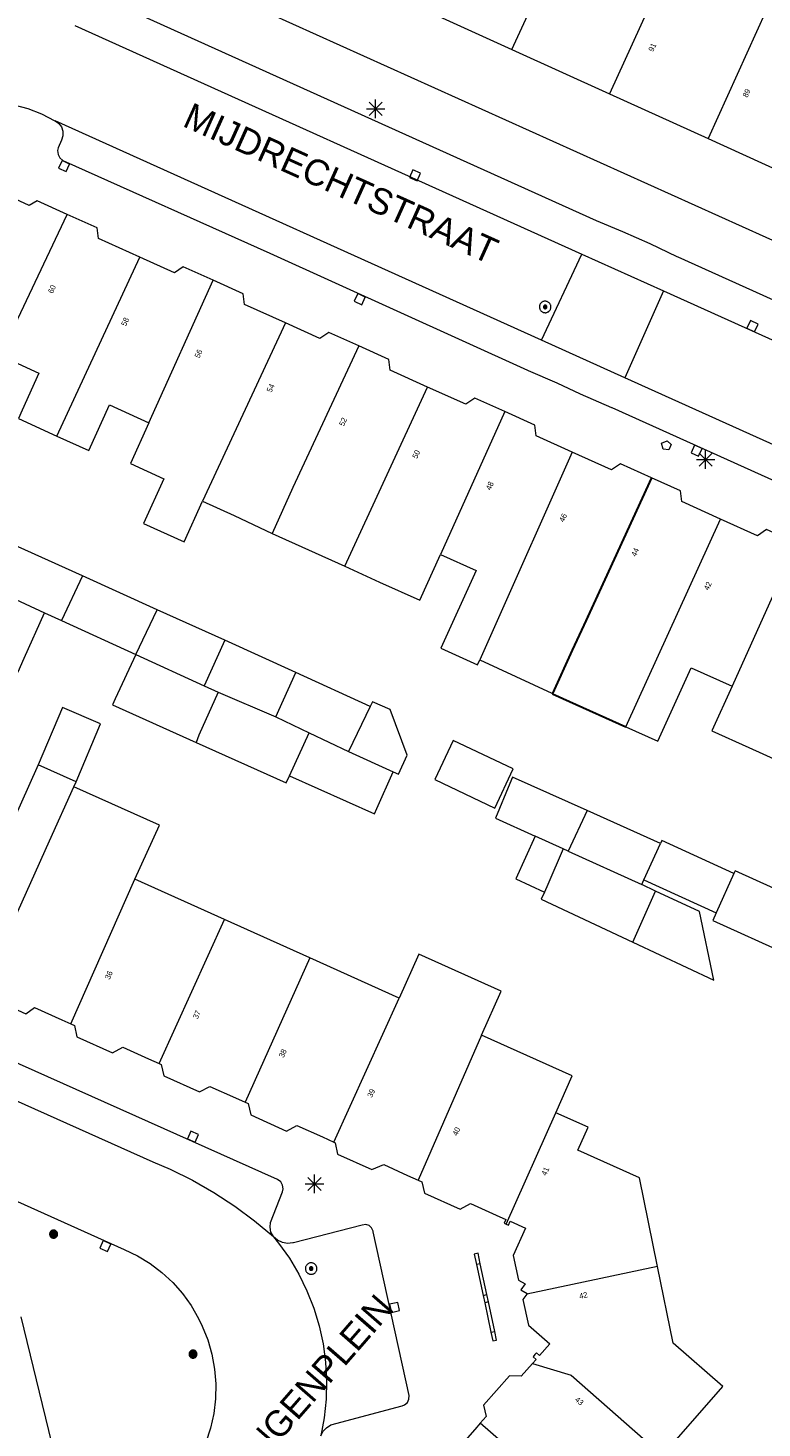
# Model space of a CAD drawing. Header units: metres. Extents: x 135779 to 137489, y 452643 to 455118.
# Tile 317 of 489: x 136441 to 136481, y 454115 to 454191. Entities that reach past the tile are written whole.
import ezdxf
from ezdxf.enums import TextEntityAlignment as Align

# ---------------------------------------------------------------- set-up
doc = ezdxf.new("R2010")
doc.units = ezdxf.units.M
doc.linetypes.add('DGN_Style_3', pattern=[78.572352, 56.123108, -22.449243])
for name, color, linetype, lineweight in [('KTop_NAR_Huisnummer (t)', 7, 'Continuous', 13), ('KTop_NAR_Huisnummer tijdelijk (t)', 7, 'Continuous', 13), ('KTop_ORL_Weg_Straatnaam (t)', 7, 'Continuous', 13), ('KTop_PAL_Lichtmast', 40, 'Continuous', 13), ('KTop_PND_Grondvlaksituatie van BAG-pand [tachy]', 1, 'Continuous', 13), ('KTop_PND_Pandscheiding', 40, 'Continuous', 13), ('KTop_PND_Voorlopige_pandgeometrie', 1, 'DGN_Style_3', 30), ('KTop_PUT_Brandkraan of -put', 1, 'Continuous', 13), ('KTop_PUT_Inspectie- of rioolput', 15, 'Continuous', 13), ('KTop_PUT_Kolk', 15, 'Continuous', 13), ('KTop_SHD_Muur', 15, 'Continuous', 13), ('KTop_VGO_Boom', 92, 'Continuous', 13), ('KTop_WGD_Rijbaan_Lokale weg', 251, 'Continuous', 13), ('KTop_WGD_Rijbaan_Lokale weg_verkeersdrempel', 40, 'Continuous', 13), ('KTop_WGD_Voetpad', 251, 'Continuous', 13)]:
    doc.layers.add(name, color=color, linetype=linetype, lineweight=lineweight)
doc.styles.add('Style-ROVU', font='ROVU.shx')
doc.styles.add('Style-ROVUCURSIEF', font='ROVUCURSIEF.shx')

# ---------------------------------------------------------------- blocks, each defined once
blk = doc.blocks.new('PAL_Lichtmast')
at = {"layer": 'KTop_PAL_Lichtmast'}
for p, q in [((-0.354, -0.354), (0.354, 0.354)), ((0.354, -0.354), (-0.354, 0.354)), ((0, -0.5), (0, 0.5)), ((-0.5, 0), (0.5, 0))]:
    blk.add_line(p, q, dxfattribs=at)
blk = doc.blocks.new('PUT_Brandkraan_of_-put')
at = {"layer": 'KTop_PUT_Brandkraan of -put'}
for p, q in [((-0.25, 0.034), (0, 0.25)), ((-0.158, -0.25), (-0.25, 0.034)), ((0, 0.25), (0.25, 0.033)), ((0.25, 0.033), (0.158, -0.25)), ((0.158, -0.25), (-0.158, -0.25))]:
    blk.add_line(p, q, dxfattribs=at)
blk = doc.blocks.new('PUT_Inspectie-_of_rioolput')
at = {"layer": 'KTop_PUT_Inspectie- of rioolput', "flags": 128}
for points in [[(0.31, 0), (0.308, 0.032), (0.303, 0.064), (0.294, 0.095), (0.283, 0.126), (0.268, 0.155), (0.25, 0.182), (0.23, 0.207), (0.207, 0.23), (0.182, 0.25), (0.154, 0.268), (0.126, 0.283), (0.095, 0.294), (0.064, 0.303), (0.032, 0.308), (0, 0.309), (-0.032, 0.308), (-0.064, 0.303), (-0.096, 0.294), (-0.126, 0.283), (-0.155, 0.268), (-0.182, 0.25), (-0.207, 0.23), (-0.23, 0.207), (-0.25, 0.182), (-0.268, 0.154), (-0.283, 0.126), (-0.294, 0.095), (-0.303, 0.064), (-0.308, 0.032), (-0.309, 0), (-0.308, -0.032), (-0.303, -0.064), (-0.294, -0.096), (-0.283, -0.126), (-0.268, -0.155), (-0.25, -0.182), (-0.23, -0.207), (-0.207, -0.23), (-0.182, -0.25), (-0.155, -0.268), (-0.126, -0.283), (-0.096, -0.294), (-0.064, -0.303), (-0.032, -0.308), (0, -0.309), (0.032, -0.308), (0.064, -0.303), (0.095, -0.294), (0.126, -0.283), (0.155, -0.268), (0.182, -0.25), (0.207, -0.23), (0.23, -0.207), (0.25, -0.182), (0.268, -0.155), (0.283, -0.126), (0.294, -0.096), (0.303, -0.064), (0.308, -0.032), (0.31, 0)], [(0.095, 0), (0.094, 0.009), (0.092, 0.019), (0.09, 0.029), (0.086, 0.038), (0.082, 0.047), (0.076, 0.055), (0.07, 0.063), (0.063, 0.07), (0.055, 0.076), (0.047, 0.082), (0.038, 0.086), (0.029, 0.09), (0.019, 0.092), (0.009, 0.094), (0, 0.094), (-0.01, 0.094), (-0.02, 0.092), (-0.029, 0.09), (-0.039, 0.086), (-0.048, 0.082), (-0.056, 0.076), (-0.064, 0.07), (-0.071, 0.063), (-0.077, 0.055), (-0.082, 0.047), (-0.087, 0.038), (-0.09, 0.029), (-0.093, 0.019), (-0.094, 0.009), (-0.095, 0), (-0.094, -0.01), (-0.093, -0.02), (-0.09, -0.029), (-0.087, -0.039), (-0.082, -0.048), (-0.077, -0.056), (-0.071, -0.064), (-0.064, -0.071), (-0.056, -0.077), (-0.047, -0.082), (-0.039, -0.087), (-0.029, -0.09), (-0.02, -0.093), (-0.01, -0.094), (0, -0.095), (0.009, -0.094), (0.019, -0.093), (0.029, -0.09), (0.038, -0.087), (0.047, -0.082), (0.055, -0.077), (0.063, -0.071), (0.07, -0.064), (0.076, -0.056), (0.082, -0.047), (0.086, -0.039), (0.09, -0.029), (0.092, -0.02), (0.094, -0.01), (0.095, 0)], [(0.035, 0), (0.034, 0.003), (0.034, 0.007), (0.033, 0.01), (0.031, 0.014), (0.03, 0.017), (0.028, 0.02), (0.026, 0.023), (0.023, 0.026), (0.02, 0.028), (0.017, 0.03), (0.014, 0.031), (0.01, 0.033), (0.007, 0.034), (0.003, 0.034), (0, 0.034), (-0.004, 0.034), (-0.007, 0.034), (-0.011, 0.033), (-0.014, 0.031), (-0.018, 0.03), (-0.021, 0.028), (-0.023, 0.026), (-0.026, 0.023), (-0.028, 0.02), (-0.03, 0.017), (-0.032, 0.014), (-0.033, 0.01), (-0.034, 0.007), (-0.035, 0.003), (-0.035, 0), (-0.035, -0.004), (-0.034, -0.007), (-0.033, -0.011), (-0.032, -0.014), (-0.03, -0.018), (-0.028, -0.021), (-0.026, -0.023), (-0.023, -0.026), (-0.021, -0.028), (-0.017, -0.03), (-0.014, -0.032), (-0.011, -0.033), (-0.007, -0.034), (-0.004, -0.035), (0, -0.035), (0.003, -0.035), (0.007, -0.034), (0.01, -0.033), (0.014, -0.032), (0.017, -0.03), (0.02, -0.028), (0.023, -0.026), (0.026, -0.023), (0.028, -0.021), (0.03, -0.017), (0.031, -0.014), (0.033, -0.011), (0.034, -0.007), (0.034, -0.004), (0.035, 0)], [(0.01, 0.02), (0.007, 0.02), (0.005, 0.021), (0.003, 0.022), (0.001, 0.022), (-0.001, 0.022), (-0.004, 0.022), (-0.006, 0.021), (-0.008, 0.02), (-0.01, 0.019), (-0.012, 0.018), (-0.014, 0.017), (-0.016, 0.015), (-0.017, 0.013), (-0.019, 0.012), (-0.02, 0.009), (-0.021, 0.007), (-0.022, 0.005), (-0.022, 0.003), (-0.022, 0.001), (-0.022, -0.001), (-0.022, -0.004), (-0.022, -0.006), (-0.021, -0.008), (-0.02, -0.01), (-0.019, -0.012), (-0.017, -0.014), (-0.016, -0.016), (-0.014, -0.017), (-0.012, -0.019), (-0.01, -0.02), (-0.008, -0.021), (-0.006, -0.022), (-0.003, -0.022), (-0.001, -0.022), (0.001, -0.022), (0.003, -0.022), (0.005, -0.022), (0.008, -0.021), (0.01, -0.02), (0.012, -0.019), (0.014, -0.017), (0.015, -0.016), (0.017, -0.014), (0.018, -0.012), (0.02, -0.01), (0.02, -0.008), (0.021, -0.006), (0.022, -0.003), (0.022, -0.001), (0.022, 0.001), (0.022, 0.003), (0.021, 0.005), (0.02, 0.008), (0.019, 0.01), (0.018, 0.012), (0.017, 0.014), (0.015, 0.015), (0.013, 0.017), (0.012, 0.018), (0.01, 0.02)]]:
    blk.add_lwpolyline(points, dxfattribs=at)
blk = doc.blocks.new('PUT_Kolk')
at = {"layer": 'KTop_PUT_Kolk', "flags": 128}
blk.add_lwpolyline([(0.225, -0.225), (0.225, 0.225), (-0.225, 0.225), (-0.225, -0.225), (0.225, -0.225)], dxfattribs=at)
blk = doc.blocks.new('VGO_Boom')
at = {"layer": 'KTop_VGO_Boom', "flags": 128}
for points in [[(0.215, 0), (0.214, 0.022), (0.21, 0.045), (0.204, 0.066), (0.196, 0.087), (0.186, 0.108), (0.174, 0.126), (0.16, 0.144), (0.144, 0.16), (0.126, 0.174), (0.107, 0.186), (0.087, 0.196), (0.066, 0.204), (0.045, 0.21), (0.022, 0.214), (-0.001, 0.215), (-0.023, 0.214), (-0.045, 0.21), (-0.067, 0.204), (-0.088, 0.196), (-0.108, 0.186), (-0.127, 0.174), (-0.144, 0.16), (-0.16, 0.144), (-0.174, 0.126), (-0.187, 0.107), (-0.197, 0.087), (-0.205, 0.066), (-0.211, 0.045), (-0.214, 0.022), (-0.215, -0.001), (-0.214, -0.023), (-0.211, -0.045), (-0.205, -0.067), (-0.197, -0.088), (-0.187, -0.108), (-0.174, -0.127), (-0.16, -0.144), (-0.144, -0.16), (-0.127, -0.174), (-0.108, -0.187), (-0.088, -0.197), (-0.067, -0.205), (-0.045, -0.211), (-0.023, -0.214), (0, -0.215), (0.022, -0.214), (0.045, -0.211), (0.066, -0.205), (0.087, -0.197), (0.108, -0.187), (0.126, -0.174), (0.144, -0.16), (0.16, -0.144), (0.174, -0.127), (0.186, -0.108), (0.196, -0.088), (0.204, -0.067), (0.21, -0.045), (0.214, -0.023), (0.215, -0.001)], [(0.155, 0), (0.154, 0.016), (0.152, 0.032), (0.147, 0.048), (0.142, 0.063), (0.134, 0.078), (0.125, 0.091), (0.115, 0.104), (0.104, 0.115), (0.091, 0.125), (0.077, 0.134), (0.063, 0.142), (0.048, 0.147), (0.032, 0.152), (0.016, 0.154), (-0.001, 0.155), (-0.017, 0.154), (-0.033, 0.152), (-0.048, 0.147), (-0.064, 0.142), (-0.078, 0.134), (-0.092, 0.125), (-0.104, 0.115), (-0.116, 0.104), (-0.126, 0.091), (-0.135, 0.077), (-0.142, 0.063), (-0.148, 0.048), (-0.152, 0.032), (-0.155, 0.016), (-0.155, -0.001), (-0.155, -0.017), (-0.152, -0.033), (-0.148, -0.048), (-0.142, -0.064), (-0.135, -0.078), (-0.126, -0.092), (-0.116, -0.104), (-0.104, -0.116), (-0.092, -0.126), (-0.078, -0.135), (-0.064, -0.142), (-0.048, -0.148), (-0.033, -0.152), (-0.017, -0.155), (0, -0.155), (0.016, -0.155), (0.032, -0.152), (0.048, -0.148), (0.063, -0.142), (0.078, -0.135), (0.091, -0.126), (0.104, -0.116), (0.115, -0.104), (0.125, -0.092), (0.134, -0.078), (0.142, -0.064), (0.147, -0.048), (0.152, -0.033), (0.154, -0.017), (0.155, -0.001)], [(0.095, 0), (0.094, 0.01), (0.093, 0.02), (0.09, 0.029), (0.087, 0.039), (0.082, 0.048), (0.077, 0.056), (0.071, 0.064), (0.064, 0.071), (0.056, 0.077), (0.047, 0.082), (0.039, 0.087), (0.029, 0.09), (0.02, 0.093), (0.01, 0.094), (-0.001, 0.095), (-0.01, 0.094), (-0.02, 0.093), (-0.03, 0.09), (-0.039, 0.087), (-0.048, 0.082), (-0.056, 0.077), (-0.064, 0.071), (-0.071, 0.064), (-0.077, 0.056), (-0.083, 0.047), (-0.087, 0.039), (-0.091, 0.029), (-0.093, 0.02), (-0.095, 0.01), (-0.095, -0.001), (-0.095, -0.01), (-0.093, -0.02), (-0.091, -0.03), (-0.087, -0.039), (-0.083, -0.048), (-0.077, -0.056), (-0.071, -0.064), (-0.064, -0.071), (-0.056, -0.077), (-0.048, -0.083), (-0.039, -0.087), (-0.03, -0.091), (-0.02, -0.093), (-0.01, -0.095), (0, -0.095), (0.01, -0.095), (0.02, -0.093), (0.029, -0.091), (0.039, -0.087), (0.048, -0.083), (0.056, -0.077), (0.064, -0.071), (0.071, -0.064), (0.077, -0.056), (0.082, -0.048), (0.087, -0.039), (0.09, -0.03), (0.093, -0.02), (0.094, -0.01), (0.095, -0.001)], [(0.035, 0), (0.035, 0.004), (0.034, 0.007), (0.033, 0.011), (0.032, 0.014), (0.03, 0.018), (0.028, 0.021), (0.026, 0.023), (0.023, 0.026), (0.021, 0.028), (0.017, 0.03), (0.014, 0.032), (0.011, 0.033), (0.007, 0.034), (0.004, 0.035), (-0.001, 0.035), (-0.004, 0.035), (-0.008, 0.034), (-0.011, 0.033), (-0.015, 0.032), (-0.018, 0.03), (-0.021, 0.028), (-0.024, 0.026), (-0.027, 0.023), (-0.029, 0.021), (-0.031, 0.017), (-0.032, 0.014), (-0.034, 0.011), (-0.035, 0.007), (-0.035, 0.004), (-0.035, -0.001), (-0.035, -0.004), (-0.035, -0.008), (-0.034, -0.011), (-0.032, -0.015), (-0.031, -0.018), (-0.029, -0.021), (-0.027, -0.024), (-0.024, -0.027), (-0.021, -0.029), (-0.018, -0.031), (-0.015, -0.032), (-0.011, -0.034), (-0.008, -0.035), (-0.004, -0.035), (0, -0.035), (0.004, -0.035), (0.007, -0.035), (0.011, -0.034), (0.014, -0.032), (0.018, -0.031), (0.021, -0.029), (0.023, -0.027), (0.026, -0.024), (0.028, -0.021), (0.03, -0.018), (0.032, -0.015), (0.033, -0.011), (0.034, -0.008), (0.035, -0.004), (0.035, 0)]]:
    blk.add_lwpolyline(points, dxfattribs=at)

msp = doc.modelspace()

# ---------------------------------------------------------------- linework, layer by layer
at = {"layer": 'KTop_PND_Grondvlaksituatie van BAG-pand [tachy]', "flags": 128}
for points in [[(136462.094, 454191.673), (136467.231, 454189.343)], [(136467.231, 454189.343), (136472.484, 454186.961)], [(136472.484, 454186.961), (136477.785, 454184.557)], [(136477.785, 454184.557), (136482.701, 454182.327)], [(136443.306, 454180.482), (136441.693, 454181.209), (136441.263, 454180.966), (136439.077, 454181.958), (136436.217, 454175.656)], [(136447.21, 454178.175), (136444.988, 454179.177), (136444.92, 454179.755), (136443.306, 454180.482)], [(136451.159, 454176.944), (136449.55, 454177.669), (136449.071, 454177.337), (136447.21, 454178.175)], [(136455.042, 454174.647), (136452.835, 454175.641), (136452.768, 454176.219), (136451.159, 454176.944)], [(136458.993, 454173.413), (136457.38, 454174.14), (136456.901, 454173.809), (136455.042, 454174.647)], [(136462.69, 454171.199), (136460.674, 454172.108), (136460.607, 454172.686), (136458.993, 454173.413)], [(136439.718, 454172.886), (136441.788, 454171.951), (136440.887, 454169.957), (136440.681, 454169.501), (136442.758, 454168.563)], [(136466.841, 454169.877), (136465.228, 454170.604), (136464.748, 454170.272), (136462.69, 454171.199)], [(136442.758, 454168.563), (136444.472, 454167.789), (136445.579, 454170.239), (136447.705, 454169.279)], [(136470.472, 454167.692), (136468.522, 454168.571), (136468.455, 454169.15), (136466.841, 454169.877)], [(136447.705, 454169.279), (136446.711, 454167.078), (136448.497, 454166.269), (136447.41, 454163.862), (136449.591, 454162.877), (136450.578, 454165.065)], [(136474.735, 454166.319), (136473.067, 454167.071), (136472.587, 454166.739), (136470.472, 454167.692)], [(136478.452, 454164.097), (136476.361, 454165.039), (136476.293, 454165.617), (136474.735, 454166.319)], [(136450.578, 454165.065), (136452.29, 454164.292), (136454.323, 454163.326)], [(136482.532, 454162.805), (136480.915, 454163.534), (136480.435, 454163.203), (136478.452, 454164.097)], [(136444.122, 454161.039), (136440.112, 454162.85)], [(136454.323, 454163.326), (136458.237, 454161.558)], [(136458.237, 454161.558), (136460.111, 454160.711), (136462.27, 454159.736), (136463.382, 454162.198)], [(136463.382, 454162.198), (136465.295, 454161.334), (136463.408, 454157.158), (136465.376, 454156.269), (136465.496, 454156.535)], [(136448.144, 454159.222), (136444.122, 454161.039)], [(136436.352, 454158.147), (136436.23, 454157.874), (136440.668, 454155.88), (136440.996, 454156.618), (136442.088, 454159.064)], [(136442.088, 454159.064), (136442.994, 454158.65)], [(136451.783, 454157.579), (136448.144, 454159.222)], [(136442.994, 454158.65), (136447.002, 454156.817)], [(136455.602, 454155.854), (136451.783, 454157.579)], [(136447.002, 454156.817), (136445.885, 454154.434), (136445.74, 454154.109), (136450.242, 454152.09)], [(136465.496, 454156.535), (136469.369, 454154.737), (136469.406, 454154.72)], [(136473.353, 454152.927), (136475.078, 454152.149), (136476.866, 454156.107), (136479.066, 454155.114)], [(136459.611, 454154.016), (136455.602, 454155.854)], [(136469.406, 454154.72), (136473.353, 454152.927)], [(136469.406, 454154.72), (136469.406, 454154.72)], [(136479.066, 454155.114), (136477.985, 454152.716), (136479.962, 454151.823), (136481.675, 454151.049)], [(136443.781, 454149.974), (136445.104, 454153.089), (136443.059, 454153.958), (136441.754, 454150.886)], [(136460.84, 454150.508), (136461.128, 454150.379), (136461.585, 454151.408), (136460.676, 454153.861), (136459.734, 454154.28), (136459.611, 454154.016)], [(136450.242, 454152.09), (136455.086, 454149.916), (136455.261, 454150.295)], [(136463.077, 454150.086), (136466.299, 454148.559), (136467.296, 454150.665), (136464.074, 454152.192), (136463.077, 454150.086)], [(136441.754, 454150.886), (136440.328, 454147.713), (136437.589, 454148.945)], [(136443.66, 454149.706), (136443.781, 454149.974)], [(136455.261, 454150.295), (136459.829, 454148.25), (136459.968, 454148.536), (136460.84, 454150.508)], [(136471.265, 454148.424), (136467.264, 454150.214), (136467.112, 454149.884), (136466.348, 454148.015), (136468.475, 454147.049)], [(136446.952, 454144.733), (136448.264, 454147.645), (136443.66, 454149.706)], [(136475.218, 454146.655), (136471.265, 454148.424)], [(136468.475, 454147.049), (136467.434, 454144.758), (136468.978, 454144.041)], [(136479.168, 454145.039), (136475.29, 454146.814), (136475.218, 454146.655)], [(136451.769, 454142.567), (136446.952, 454144.733)], [(136474.209, 454144.442), (136474.329, 454144.705)], [(136474.329, 454144.705), (136478.215, 454142.926)], [(136482.9, 454142.638), (136483.241, 454143.369), (136479.235, 454145.187), (136479.168, 454145.039)], [(136468.978, 454144.041), (136468.795, 454143.652), (136473.726, 454141.345)], [(136473.726, 454141.345), (136478.079, 454139.309), (136477.312, 454143.003), (136474.957, 454144.095)], [(136474.957, 454144.095), (136474.209, 454144.442)], [(136456.361, 454140.502), (136451.769, 454142.567)], [(136478.215, 454142.926), (136478.025, 454142.504), (136481.988, 454140.723)], [(136461.165, 454138.341), (136456.361, 454140.502)], [(136465.587, 454136.353), (136466.646, 454138.709), (136462.224, 454140.697), (136461.165, 454138.341)], [(136438.867, 454139.04), (136439.006, 454138.978), (136439.147, 454138.366), (136441.08, 454137.497), (136441.54, 454137.838), (136443.01, 454137.177), (136443.503, 454136.955)], [(136443.503, 454136.955), (136443.692, 454136.87), (136443.833, 454136.258), (136445.748, 454135.397), (136446.299, 454135.697), (136447.678, 454135.078), (136448.254, 454134.819)], [(136469.583, 454132.176), (136470.473, 454134.155), (136465.587, 454136.353)], [(136448.254, 454134.819), (136448.36, 454134.771), (136448.501, 454134.159), (136450.425, 454133.294), (136450.985, 454133.59), (136452.355, 454132.974), (136452.875, 454132.74)], [(136452.875, 454132.74), (136453.037, 454132.667), (136453.178, 454132.056), (136455.102, 454131.19), (136455.653, 454131.491), (136457.032, 454130.871), (136457.644, 454130.595)], [(136475.059, 454123.904), (136474.081, 454128.672), (136470.771, 454130.162), (136471.325, 454131.393), (136469.583, 454132.176)], [(136457.644, 454130.595), (136457.714, 454130.564), (136457.846, 454129.956), (136459.687, 454129.128), (136460.33, 454129.387), (136461.616, 454128.808), (136462.176, 454128.556)], [(136462.176, 454128.556), (136462.381, 454128.464), (136462.523, 454127.853), (136464.446, 454126.987), (136464.994, 454127.296), (136466.379, 454126.675), (136466.906, 454126.439), (136466.814, 454126.233), (136466.922, 454126.185)], [(136466.922, 454126.185), (136467.038, 454126.133), (136467.13, 454126.339), (136467.952, 454125.972), (136467.294, 454124.499), (136467.585, 454123.179), (136467.936, 454122.98), (136467.701, 454122.651), (136468.053, 454122.453), (136468.035, 454122.428)], [(136475.328, 454113.743), (136478.574, 454117.45), (136475.903, 454119.789), (136475.059, 454123.904)], [(136468.035, 454122.428), (136467.818, 454122.124), (136468.119, 454120.756), (136469.265, 454119.75), (136468.717, 454119.129), (136468.554, 454119.272), (136468.468, 454119.174), (136468.362, 454119.054), (136468.525, 454118.911), (136468.326, 454118.685)], [(136468.326, 454118.685), (136467.732, 454118.008), (136467.1, 454118.037), (136465.705, 454116.444), (136465.837, 454115.836), (136465.526, 454115.482)], [(136465.526, 454115.482), (136465.338, 454115.267), (136464.349, 454114.137), (136463.729, 454114.188), (136462.34, 454112.602), (136462.466, 454111.987), (136462.21, 454111.694)]]:
    msp.add_lwpolyline(points, dxfattribs=at)
at = {"layer": 'KTop_PND_Pandscheiding', "flags": 128}
for points in [[(136467.231, 454189.343), (136470.923, 454197.361)], [(136476.13, 454195), (136472.484, 454186.961)], [(136481.418, 454192.603), (136477.785, 454184.557)], [(136439.718, 454172.886), (136443.306, 454180.482)], [(136442.758, 454168.563), (136447.21, 454178.175)], [(136447.705, 454169.279), (136451.159, 454176.944)], [(136455.042, 454174.647), (136450.578, 454165.065)], [(136458.993, 454173.413), (136455.435, 454165.788), (136454.323, 454163.326)], [(136458.237, 454161.558), (136462.69, 454171.199)], [(136466.841, 454169.877), (136463.382, 454162.198)], [(136470.472, 454167.692), (136466.15, 454157.981), (136465.496, 454156.535)], [(136470.473, 454157.043), (136474.735, 454166.319)], [(136473.353, 454152.927), (136478.452, 454164.097)], [(136482.532, 454162.805), (136479.066, 454155.114)], [(136444.122, 454161.039), (136442.994, 454158.65)], [(136439.21, 454160.38), (136442.088, 454159.064)], [(136447.002, 454156.817), (136448.144, 454159.222)], [(136451.783, 454157.579), (136450.671, 454155.14)], [(136447.002, 454156.817), (136450.671, 454155.14)], [(136469.406, 454154.72), (136470.473, 454157.043)], [(136454.521, 454153.462), (136455.602, 454155.854)], [(136451.434, 454154.793), (136450.387, 454152.478), (136450.242, 454152.09)], [(136450.671, 454155.14), (136451.434, 454154.793)], [(136451.434, 454154.793), (136454.521, 454153.462)], [(136459.611, 454154.016), (136458.443, 454151.592)], [(136454.521, 454153.462), (136456.327, 454152.611)], [(136455.261, 454150.295), (136456.327, 454152.611)], [(136456.327, 454152.611), (136458.443, 454151.592)], [(136458.443, 454151.592), (136460.84, 454150.508)], [(136443.781, 454149.974), (136441.754, 454150.886)], [(136438.867, 454139.04), (136442.354, 454146.802), (136443.66, 454149.706)], [(136471.265, 454148.424), (136470.253, 454146.24)], [(136469.977, 454146.366), (136468.475, 454147.049)], [(136469.977, 454146.366), (136469.167, 454144.441), (136468.978, 454144.041)], [(136470.253, 454146.24), (136469.977, 454146.366)], [(136470.253, 454146.24), (136474.209, 454144.442)], [(136474.329, 454144.705), (136475.218, 454146.655)], [(136443.503, 454136.955), (136446.952, 454144.733)], [(136479.168, 454145.039), (136478.215, 454142.926)], [(136473.726, 454141.345), (136474.957, 454144.095)], [(136448.254, 454134.819), (136451.769, 454142.567)], [(136456.361, 454140.502), (136452.875, 454132.74)], [(136457.644, 454130.595), (136461.165, 454138.341)], [(136465.587, 454136.353), (136462.176, 454128.556)], [(136466.922, 454126.185), (136469.583, 454132.176)], [(136475.059, 454123.904), (136468.035, 454122.428)], [(136468.326, 454118.685), (136470.419, 454118.059), (136475.328, 454113.743)], [(136471.945, 454109.882), (136465.526, 454115.482)]]:
    msp.add_lwpolyline(points, dxfattribs=at)
at = {"layer": 'KTop_PND_Voorlopige_pandgeometrie', "flags": 128}
for points in [[(136474.735, 454166.319), (136471.216, 454158.659), (136470.473, 454157.043)], [(136470.473, 454157.043), (136469.406, 454154.72)], [(136469.406, 454154.72), (136469.401, 454154.71), (136470.327, 454154.292), (136473.353, 454152.927)]]:
    msp.add_lwpolyline(points, dxfattribs=at)
at = {"layer": 'KTop_SHD_Muur', "flags": 128}
for points in [[(136465.524, 454124.056), (136465.405, 454124.623), (136465.2, 454124.579), (136465.319, 454124.012)], [(136465.524, 454124.056), (136465.319, 454124.012)], [(136465.319, 454124.012), (136465.676, 454122.349)], [(136465.881, 454122.393), (136465.524, 454124.056)], [(136465.676, 454122.349), (136465.881, 454122.393)], [(136465.676, 454122.349), (136465.761, 454121.955)], [(136465.966, 454121.999), (136465.881, 454122.393)], [(136465.966, 454121.999), (136465.761, 454121.955)], [(136465.761, 454121.955), (136466.101, 454120.369)], [(136466.306, 454120.413), (136465.966, 454121.999)], [(136466.101, 454120.369), (136466.201, 454119.903), (136466.406, 454119.947), (136466.306, 454120.413)], [(136466.101, 454120.369), (136466.306, 454120.413)]]:
    msp.add_lwpolyline(points, dxfattribs=at)
at = {"layer": 'KTop_WGD_Rijbaan_Lokale weg', "flags": 128}
for points in [[(136443.717, 454190.638), (136470.995, 454178.344)], [(136436.862, 454186.199), (136437.192, 454186.406), (136437.324, 454186.432), (136438.101, 454186.539), (136438.885, 454186.566), (136438.996, 454186.559), (136439.668, 454186.514), (136440.442, 454186.381), (136441.198, 454186.171), (136441.928, 454185.885), (136442.64, 454185.521), (136442.651, 454185.514)], [(136468.814, 454173.718), (136442.651, 454185.514)], [(136468.814, 454173.718), (136470.995, 454178.344)], [(136475.376, 454176.37), (136473.297, 454171.697)], [(136475.376, 454176.37), (136500, 454165.272), (136508.364, 454161.503)], [(136506.171, 454156.876), (136500, 454159.658), (136473.297, 454171.697)], [(136412.793, 454145.253), (136447.921, 454129.531), (136448.843, 454129.135), (136450.04, 454128.546), (136451.2, 454127.885), (136452.317, 454127.156), (136453.389, 454126.362), (136454.398, 454125.517)], [(136410.811, 454140.809), (136446.368, 454124.818), (136447.086, 454124.477), (136447.765, 454124.066), (136448.4, 454123.588), (136448.983, 454123.049), (136449.51, 454122.454), (136449.973, 454121.809), (136450.37, 454121.12), (136450.569, 454120.702), (136450.867, 454119.956), (136451.09, 454119.185), (136451.236, 454118.395), (136451.302, 454117.594), (136451.288, 454116.791), (136451.194, 454115.994), (136451.021, 454115.209), (136450.771, 454114.446), (136450.447, 454113.711), (136450.051, 454113.012), (136449.588, 454112.356), (136449.314, 454112.025), (136435.397, 454096.015)], [(136454.412, 454125.505), (136454.398, 454125.517)], [(136454.412, 454125.505), (136454.679, 454125.169), (136455.256, 454124.355), (136455.765, 454123.498), (136456.204, 454122.603), (136456.569, 454121.675), (136456.86, 454120.721), (136457.072, 454119.747), (136457.207, 454118.759), (136457.261, 454117.764), (136457.236, 454116.767), (136457.13, 454115.775), (136456.946, 454114.795)]]:
    msp.add_lwpolyline(points, dxfattribs=at)
at = {"layer": 'KTop_WGD_Rijbaan_Lokale weg_verkeersdrempel', "flags": 128}
for points in [[(136470.995, 454178.344), (136475.376, 454176.37)], [(136473.297, 454171.697), (136468.814, 454173.718)]]:
    msp.add_lwpolyline(points, dxfattribs=at)
at = {"layer": 'KTop_WGD_Voetpad', "flags": 128}
for points in [[(136588.341, 454134.488), (136586.96, 454131.594), (136577.514, 454135.944), (136575.379, 454136.761), (136573.954, 454137.392), (136569.933, 454139.343), (136547.919, 454149.15), (136532.775, 454155.955), (136523.805, 454159.946), (136523.805, 454159.945), (136520.482, 454161.424), (136521.826, 454164.38), (136513.921, 454167.942), (136512.581, 454165.033), (136506.191, 454167.831), (136500, 454170.641), (136445.251, 454195.321), (136446.721, 454198.644)], [(136509.143, 454161.148), (136509.009, 454161.218), (136508.792, 454161.399), (136508.634, 454161.634), (136508.548, 454161.903), (136508.541, 454162.185), (136508.612, 454162.459), (136508.787, 454162.924), (136508.838, 454163.109), (136508.81, 454163.301), (136508.708, 454163.466), (136508.549, 454163.576), (136500, 454167.437), (136493.737, 454170.265), (136476.169, 454178.179), (136476.117, 454178.202), (136474.667, 454178.898), (136473.189, 454179.551), (136471.782, 454180.136), (136471.774, 454180.139), (136446.133, 454191.699)], [(136442.651, 454185.514), (136442.845, 454185.384), (136442.996, 454185.19), (136443.077, 454184.957), (136443.08, 454184.711), (136443.004, 454184.477), (136442.823, 454184.053), (136442.792, 454183.913), (136442.814, 454183.705), (136442.911, 454183.52), (136443.071, 454183.384), (136454.207, 454178.401), (136468.071, 454172.1), (136468.093, 454172.09), (136469.647, 454171.421), (136470.905, 454170.831), (136472.585, 454170.102), (136472.595, 454170.098), (136485.925, 454164.1)], [(136454.398, 454125.517), (136454.265, 454125.762), (136454.216, 454126.018), (136454.247, 454126.277), (136454.894, 454127.927), (136454.925, 454128.083), (136454.895, 454128.288), (136454.79, 454128.466), (136454.626, 454128.593), (136437.67, 454136.146), (136413.937, 454146.798), (136413.825, 454146.835), (136413.627, 454146.834), (136413.445, 454146.755), (136413.309, 454146.612), (136413.017, 454145.951), (136412.931, 454145.819), (136412.746, 454145.652), (136412.518, 454145.552), (136412.269, 454145.528), (136412.191, 454145.539), (136412.012, 454145.591)], [(136456.946, 454114.795), (136457.061, 454115.029), (136457.249, 454115.237), (136457.488, 454115.385), (136461.332, 454116.419), (136461.451, 454116.466), (136461.602, 454116.595), (136461.691, 454116.772), (136461.704, 454116.971), (136459.766, 454125.774), (136459.759, 454125.814), (136459.683, 454125.983), (136459.543, 454126.105), (136459.365, 454126.158), (136459.181, 454126.132), (136455.481, 454125.184), (136455.447, 454125.174), (136455.164, 454125.143), (136454.882, 454125.191), (136454.625, 454125.315), (136454.412, 454125.505)], [(136442.48, 454114.432), (136440.838, 454121.193)]]:
    msp.add_lwpolyline(points, dxfattribs=at)

# ---------------------------------------------------------------- block references
at = {"layer": 'KTop_PAL_Lichtmast'}
for p in [(136459.898, 454186.156), (136477.646, 454167.297), (136456.611, 454128.346)]:
    msp.add_blockref('PAL_Lichtmast', p, dxfattribs=at)
at = {"layer": 'KTop_PUT_Brandkraan of -put', "rotation": 65.77404192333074}
msp.add_blockref('PUT_Brandkraan_of_-put', (136475.503, 454168.071), dxfattribs=at)
at = {"layer": 'KTop_PUT_Inspectie- of rioolput'}
for p, rotation in [((136469.016, 454175.505), 334.7577335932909), ((136456.428, 454123.797), 206.128079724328)]:
    msp.add_blockref('PUT_Inspectie-_of_rioolput', p, dxfattribs=dict(at, rotation=rotation))
at = {"layer": 'KTop_PUT_Kolk'}
for p, rotation in [((136443.142, 454183.077), 65.89302731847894), ((136462.018, 454182.586), 245.7392500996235), ((136459.044, 454175.923), 65.55884759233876), ((136480.167, 454174.473), 245.7389815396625), ((136477.158, 454167.773), 65.7740419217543), ((136450.073, 454130.894), 245.9895597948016), ((136445.358, 454125.003), 65.78518722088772), ((136460.918, 454121.709), 192.4157372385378)]:
    msp.add_blockref('PUT_Kolk', p, dxfattribs=dict(at, rotation=rotation))
at = {"layer": 'KTop_VGO_Boom'}
for p in [(136442.577, 454125.649), (136450.074, 454119.196)]:
    msp.add_blockref('VGO_Boom', p, dxfattribs=at)

# ---------------------------------------------------------------- texts
at = {"layer": 'KTop_NAR_Huisnummer (t)', "style": 'Style-ROVU'}
for s, p in [('60', (136442.578, 454176.665)), ('58', (136446.513, 454174.911)), ('56', (136450.461, 454173.193)), ('54', (136454.339, 454171.35)), ('52', (136458.235, 454169.531)), ('50', (136462.17, 454167.788)), ('48', (136466.126, 454166.091)), ('46', (136470.067, 454164.374)), ('44', (136473.942, 454162.522)), ('42', (136477.852, 454160.708))]:
    msp.add_text(s, height=0.3, rotation=65.7, dxfattribs=at).set_placement(p, align=Align.MIDDLE_RIGHT)
at = {"layer": 'KTop_NAR_Huisnummer tijdelijk (t)', "style": 'Style-ROVUCURSIEF'}
for s, rotation, p in [('91', 65.6, (136474.688, 454189.265)), ('89', 65.6, (136479.755, 454186.8)), ('36', 65.8, (136445.453, 454139.374)), ('37', 65.8, (136450.186, 454137.247)), ('38', 65.8, (136454.807, 454135.168)), ('39', 65.8, (136459.565, 454133.028)), ('40', 65.8, (136464.146, 454130.969)), ('41', 65.8, (136468.929, 454128.827)), ('42', 12.4, (136470.85, 454122.306)), ('43', 318.8, (136470.682, 454116.816))]:
    msp.add_text(s, height=0.3, rotation=rotation, dxfattribs=at).set_placement(p, align=Align.MIDDLE_LEFT)
at = {"layer": 'KTop_ORL_Weg_Straatnaam (t)', "style": 'Style-ROVU'}
for s, rotation, p in [('MIJDRECHTSTRAAT', 335.74092, (136449.45, 454185.251)), ('WIELINGENPLEIN', 48.93264, (136450.487, 454109.609))]:
    msp.add_text(s, height=1.4, rotation=rotation, dxfattribs=at).set_placement(p)

doc.saveas('drawing.dxf')
